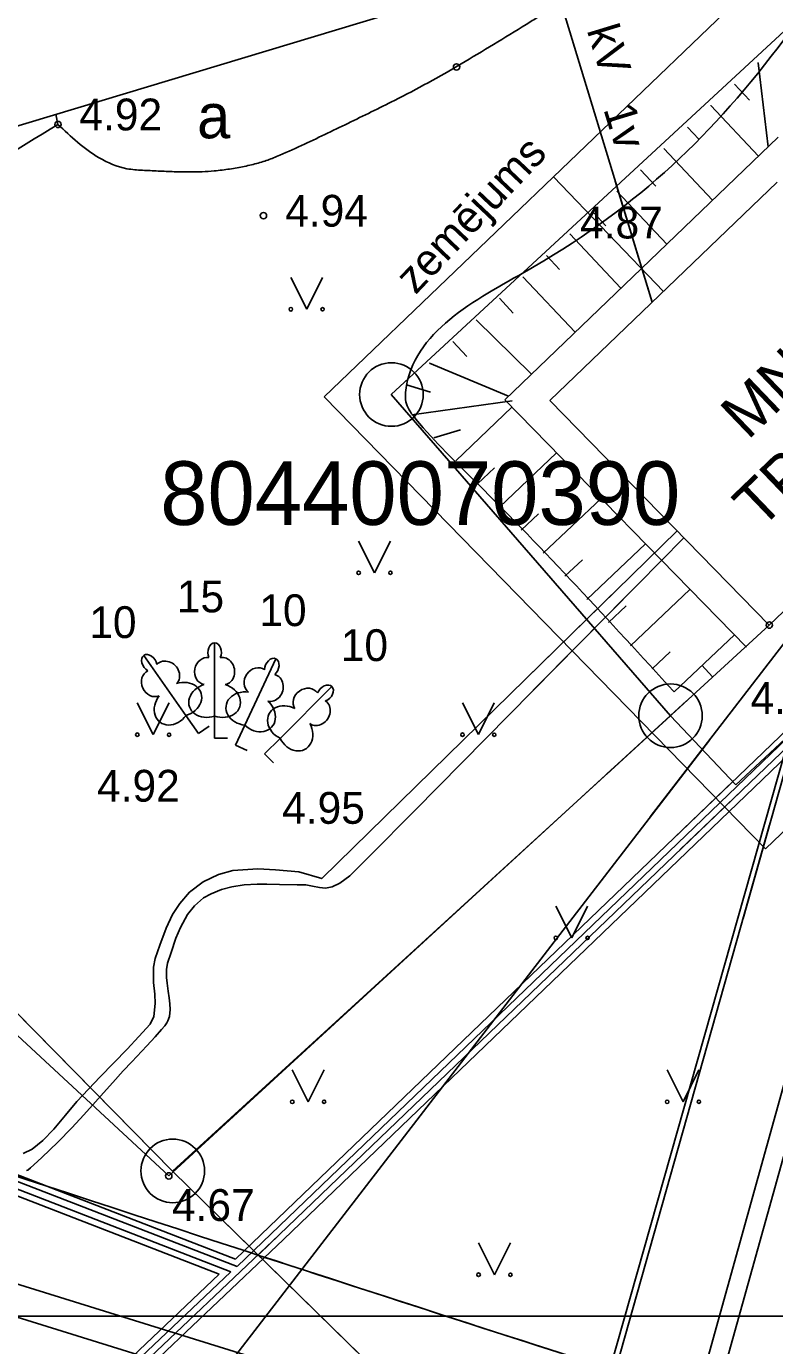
# Model space of a CAD drawing. Extents: x 519536 to 519949, y 326041 to 326519.
# Drawn here: x 519759.65 to 519771.42, y 326326.92 to 326347.67 of the extents above; entities that cross this region are included whole.
import ezdxf

# ---------------------------------------------------------------- set-up
doc = ezdxf.new("R2010")
doc.units = 0
for name, color, linetype in [('APGR_ELEM_####_####_#', 7, 'Continuous'), ('APGR_SARK_####_####_#', 7, 'Continuous'), ('APGS_VADP_ZSPR_####_#', 7, 'Continuous'), ('BUVE_EKAS_RAKS_TKST_#', 7, 'Continuous'), ('CELI_CMAL_####_####_#', 7, 'Continuous'), ('CELI_CSEG_####_TKST_#', 7, 'Continuous'), ('CELI_SEGL_####_####_#', 7, 'Continuous'), ('CKOM_ZEMJ_####_####_#', 7, 'Continuous'), ('CKOM_ZEMJ_####_TKST_#', 7, 'Continuous'), ('ELEK_STTP_####_####_#', 7, 'Continuous'), ('ELEK_STTP_####_TKST_#', 7, 'Continuous'), ('ELEK_VADP_VSPR_####_#', 7, 'Continuous'), ('ELEK_VADP_ZSPR_####_#', 7, 'Continuous'), ('ELEK_VADV_ZSPR_####_#', 7, 'Continuous'), ('ELEK_VADV_ZSPR_TKST_#', 7, 'Continuous'), ('NORB_ZOGS_ZBET_####_#', 7, 'Continuous'), ('RAMI_PLAN_####_TKST_#', 7, 'Continuous'), ('RAMI_UZMR_####_####_#', 7, 'Continuous'), ('RELJ_AATZ_####_TKST_#', 7, 'Continuous'), ('RELJ_ELEM_####_####_#', 7, 'Continuous'), ('RELJ_NOGA_####_####_#', 7, 'Continuous'), ('ROBZ_PROJ_####_####_#', 7, 'Continuous'), ('ROBZ_UZMR_####_####_#', 7, 'Continuous'), ('ROBZ_UZMR_####_TKST_#', 7, 'Continuous'), ('SILT_VADP_UDEN_####_#', 7, 'Continuous'), ('SILT_VADP_UDEN_TKAM_#', 7, 'Continuous'), ('TERT_DIAM_####_TKST_#', 7, 'Continuous'), ('TERT_ELEM_####_####_#', 7, 'Continuous')]:
    doc.layers.add(name, color=color, linetype=linetype)

msp = doc.modelspace()

# ---------------------------------------------------------------- linework, layer by layer
at = {"layer": 'APGR_ELEM_####_####_#'}
for centre in [(519765.39, 326341.88), (519769.78, 326336.828), (519761.95, 326329.67)]:
    msp.add_circle(centre, 0.5, dxfattribs=at)
at = {"layer": 'APGR_SARK_####_####_#'}
for p, q in [((519769.778, 326336.827), (519765.388, 326341.879)), ((519761.947, 326329.667), (519769.778, 326336.827)), ((519768.778, 326335.913), (519769.778, 326336.827)), ((519761.947, 326329.667), (519768.36, 326323.393))]:
    msp.add_line(p, q, dxfattribs=at)
at = {"layer": 'APGS_VADP_ZSPR_####_#'}
for p, q in [((519769.462, 326335.238), (519771.828, 326338.308)), ((519758.561, 326321.092), (519770.393, 326336.446)), ((519769.462, 326335.238), (519770.393, 326336.446))]:
    msp.add_line(p, q, dxfattribs=at)
at = {"layer": 'CELI_CMAL_####_####_#'}
for q in [(519771.473, 326345.925), (519770.975, 326337.905)]:
    msp.add_line((519767.172, 326341.797), q, dxfattribs=at)
for start in [251.436136, 251.982889]:
    msp.add_arc((520276.608, 327906.337), 1659.383, start, 252.233583, dxfattribs=at)
for points in [[(519764.706, 326346.145), (519765.439, 326346.506), (519765.967, 326346.784), (519766.486, 326347.08), (519766.998, 326347.387), (519767.511, 326347.7), (519767.699, 326347.821), (519767.879, 326347.948), (519768.22, 326348.224), (519768.542, 326348.533), (519768.697, 326348.699), (519768.85, 326348.875), (519768.889, 326348.928), (519768.905, 326348.956), (519768.921, 326348.985), (519768.963, 326349.11), (519768.97, 326349.156)], [(519750.347, 326341.449), (519758.137, 326344.931), (519760.144, 326346.128)], [(519760.144, 326346.128), (519760.791, 326345.604), (519761.229, 326345.431), (519761.475, 326345.407), (519761.719, 326345.395), (519761.972, 326345.384), (519762.225, 326345.38), (519762.604, 326345.396), (519762.729, 326345.41), (519762.961, 326345.445), (519763.19, 326345.493), (519763.397, 326345.552), (519763.583, 326345.622), (519763.975, 326345.796), (519764.706, 326346.145)], [(519776.43, 326329.131), (519775.822, 326328.381), (519775.176, 326327.657), (519773.792, 326326.431), (519772.324, 326325.738), (519771.573, 326325.681), (519771.195, 326325.74), (519770.818, 326325.864), (519770.261, 326326.096)]]:
    msp.add_spline(points, degree=3, dxfattribs=at)
at = {"layer": 'CELI_SEGL_####_####_#'}
msp.add_line((519760.109, 326346.289), (519760.144, 326346.128), dxfattribs=at)
at = {"layer": 'CKOM_ZEMJ_####_####_#'}
for p, q in [((519764.331, 326341.843), (519771.531, 326348.753)), ((519764.331, 326341.843), (519771.276, 326334.735)), ((519778.412, 326341.582), (519771.276, 326334.735))]:
    msp.add_line(p, q, dxfattribs=at)
msp.add_lwpolyline([(519769.67, 326343.502), (519767.939, 326345.306)], dxfattribs=at)
at = {"layer": 'ELEK_STTP_####_####_#'}
for p, q in [((519767.882, 326341.786), (519771.458, 326345.218)), ((519767.882, 326341.786), (519771.333, 326338.254)), ((519774.877, 326341.655), (519771.333, 326338.254))]:
    msp.add_line(p, q, dxfattribs=at)
at = {"layer": 'ELEK_VADP_VSPR_####_#'}
for p, q in [((519769.991, 326339.628), (519769.266, 326338.894)), ((519769.266, 326338.894), (519768.345, 326337.96)), ((519769.073, 326338.698), (519768.345, 326337.96)), ((519768.345, 326337.96), (519766.875, 326336.47)), ((519768.345, 326337.96), (519767.622, 326337.228)), ((519766.875, 326336.47), (519765.752, 326335.333)), ((519765.752, 326335.333), (519765.057, 326334.628)), ((519765.057, 326334.628), (519764.736, 326334.31)), ((519764.736, 326334.31), (519764.578, 326334.197)), ((519762.717, 326334.095), (519762.554, 326334.029)), ((519762.881, 326334.136), (519762.717, 326334.095)), ((519763.071, 326334.169), (519762.881, 326334.136)), ((519763.278, 326334.181), (519763.071, 326334.169)), ((519763.432, 326334.181), (519763.278, 326334.181)), ((519763.63, 326334.175), (519763.432, 326334.181)), ((519763.906, 326334.168), (519763.63, 326334.175)), ((519764.046, 326334.167), (519763.906, 326334.168)), ((519764.15, 326334.149), (519764.046, 326334.167)), ((519764.256, 326334.127), (519764.15, 326334.149)), ((519764.353, 326334.118), (519764.256, 326334.127)), ((519764.46, 326334.138), (519764.353, 326334.118)), ((519764.578, 326334.197), (519764.46, 326334.138)), ((519762.436, 326333.963), (519762.291, 326333.841)), ((519762.554, 326334.029), (519762.436, 326333.963)), ((519762.181, 326333.703), (519762.07, 326333.5)), ((519762.291, 326333.841), (519762.181, 326333.703)), ((519762.07, 326333.5), (519762, 326333.328)), ((519762, 326333.328), (519761.923, 326333.103)), ((519761.923, 326333.103), (519761.87, 326332.939)), ((519761.87, 326332.939), (519761.851, 326332.835)), ((519761.851, 326332.835), (519761.852, 326332.711)), ((519761.852, 326332.711), (519761.86, 326332.624)), ((519761.86, 326332.624), (519761.879, 326332.498)), ((519761.879, 326332.498), (519761.895, 326332.393)), ((519761.895, 326332.393), (519761.906, 326332.295)), ((519761.906, 326332.295), (519761.909, 326332.206)), ((519761.875, 326332.032), (519761.856, 326331.996)), ((519761.897, 326332.1), (519761.875, 326332.032)), ((519761.909, 326332.206), (519761.897, 326332.1)), ((519761.773, 326331.892), (519761.672, 326331.779)), ((519761.823, 326331.95), (519761.773, 326331.892)), ((519761.856, 326331.996), (519761.823, 326331.95)), ((519761.541, 326331.636), (519761.307, 326331.386)), ((519761.672, 326331.779), (519761.541, 326331.636)), ((519761.307, 326331.386), (519761.172, 326331.242)), ((519761.172, 326331.242), (519761.006, 326331.06)), ((519761.006, 326331.06), (519760.86, 326330.899)), ((519760.86, 326330.899), (519760.733, 326330.757)), ((519760.733, 326330.757), (519760.55, 326330.554)), ((519760.36, 326330.348), (519760.14, 326330.12)), ((519760.55, 326330.554), (519760.36, 326330.348)), ((519760.14, 326330.12), (519759.89, 326329.879)), ((519759.766, 326329.765), (519759.711, 326329.717)), ((519759.89, 326329.879), (519759.766, 326329.765)), ((519759.669, 326329.684), (519759.648, 326329.674)), ((519759.711, 326329.717), (519759.669, 326329.684))]:
    msp.add_line(p, q, dxfattribs=at)
for points in [[(519769.884, 326339.737), (519767.492, 326337.396)], [(519768.981, 326338.854), (519764.293, 326334.266), (519763.935, 326334.376), (519763.566, 326334.406), (519763.29, 326334.422), (519762.896, 326334.394), (519762.671, 326334.334), (519762.428, 326334.217), (519762.214, 326334.052), (519762.06, 326333.876), (519761.948, 326333.7), (519761.849, 326333.49), (519761.747, 326333.221), (519761.674, 326333.011), (519761.645, 326332.872), (519761.648, 326332.635), (519761.667, 326332.45), (519761.676, 326332.304), (519761.651, 326332.096), (519761.595, 326331.98), (519761.419, 326331.782), (519761.234, 326331.586), (519760.81, 326331.151), (519760.623, 326330.957), (519760.441, 326330.76), (519760.262, 326330.546), (519760.077, 326330.325), (519759.904, 326330.148), (519759.74, 326330.01), (519759.599, 326329.942)], [(519768.981, 326338.854), (519767.492, 326337.396)]]:
    msp.add_lwpolyline(points, dxfattribs=at)
at = {"layer": 'ELEK_VADP_ZSPR_####_#'}
for p, q in [((519762.962, 326328.166), (519774.215, 326338.974)), ((519763.692, 326328.589), (519774.476, 326338.947)), ((519769.816, 326334.888), (519774.014, 326338.92)), ((519769.928, 326334.718), (519774.257, 326338.876)), ((519762.938, 326328.283), (519770.77, 326335.804)), ((519769.816, 326334.888), (519770.77, 326335.804)), ((519763.623, 326328.662), (519770.89, 326335.642)), ((519769.928, 326334.718), (519770.89, 326335.642)), ((519755.504, 326320.976), (519763.623, 326328.662)), ((519755.572, 326320.904), (519763.692, 326328.589)), ((519763.313, 326328.368), (519763.623, 326328.662)), ((519755.42, 326321.035), (519762.866, 326328.083)), ((519755.351, 326321.107), (519762.682, 326328.047))]:
    msp.add_line(p, q, dxfattribs=at)
for points in [[(519770.922, 326333.639), (519772.56, 326339.431)], [(519830.369, 326246.03), (519828.17, 326249.181), (519802.207, 326283.896), (519795.993, 326292.283), (519770.741, 326312.416), (519767.549, 326319.699), (519768.203, 326324.348), (519772.317, 326338.857)], [(519768.279, 326324.293), (519771.339, 326335.115)], [(519770.922, 326333.639), (519771.339, 326335.115)], [(519747.591, 326334.111), (519762.962, 326328.166)], [(519747.648, 326334.196), (519762.938, 326328.283)], [(519747.896, 326333.881), (519762.866, 326328.083)], [(519769.464, 326323.491), (519772.365, 326333.909)], [(519747.838, 326333.795), (519762.682, 326328.047)], [(519769.709, 326323.255), (519772.599, 326333.633)]]:
    msp.add_lwpolyline(points, dxfattribs=at)
at = {"layer": 'ELEK_VADV_ZSPR_####_#'}
for p in [(519767.879, 326348.633), (519768.912, 326345.238)]:
    msp.add_line(p, (519769.493, 326343.332), dxfattribs=at)
at = {"layer": 'NORB_ZOGS_ZBET_####_#'}
for p, q in [((519770.274, 326337.622), (519770.443, 326337.438)), ((519761.888, 326329.591), (519770.032, 326337.061))]:
    msp.add_line(p, q, dxfattribs=at)
for points in [[(519761.888, 326329.591), (519753.951, 326336.945), (519750.356, 326341.151)], [(519768.78, 326335.912), (519771.333, 326338.254)], [(519768.78, 326335.912), (519770.032, 326337.061)]]:
    msp.add_lwpolyline(points, dxfattribs=at)
at = {"layer": 'RAMI_PLAN_####_TKST_#'}
for p, q in [((519813.09, 326327.384), (519535.524, 326327.384)), ((519549.616, 326327.384), (519948.98, 326327.384))]:
    msp.add_line(p, q, dxfattribs=at)
at = {"layer": 'RAMI_UZMR_####_####_#'}
msp.add_lwpolyline([(519677.714, 326342.785), (519698.5, 326350), (519731.501, 326357.892), (519737.588, 326345.92), (519745.762, 326337.624), (519750.101, 326341.721), (519757.06, 326345.369), (519768.285, 326348.755), (519787.076, 326359.753), (519805.421, 326337.748), (519789.141, 326322.825), (519795, 326316.434), (519793.447, 326310.334), (519805.429, 326296.386), (519823.19, 326274.962), (519838.453, 326250.764), (519857.773, 326227.07), (519873.021, 326209.453), (519881.37, 326184.273)], dxfattribs=at)
at = {"layer": 'RELJ_ELEM_####_####_#'}
for centre in [(519766.414, 326347.032), (519760.144, 326346.128), (519763.377, 326344.693), (519771.335, 326338.254), (519761.888, 326329.591)]:
    msp.add_circle(centre, 0.05, dxfattribs=at)
at = {"layer": 'RELJ_NOGA_####_####_#'}
for p, q in [((519771.156, 326347.096), (519771.157, 326347.095)), ((519771.157, 326347.096), (519771.315, 326345.773)), ((519770.786, 326346.759), (519770.787, 326346.759)), ((519770.787, 326346.76), (519771.021, 326346.511)), ((519770.416, 326346.423), (519770.417, 326346.422)), ((519770.417, 326346.423), (519771.164, 326345.628)), ((519770.046, 326346.086), (519770.047, 326346.086)), ((519770.047, 326346.087), (519770.227, 326345.895)), ((519769.677, 326345.75), (519769.677, 326345.749)), ((519769.677, 326345.75), (519770.442, 326344.936)), ((519769.307, 326345.414), (519769.307, 326345.413)), ((519769.307, 326345.414), (519769.55, 326345.155)), ((519768.937, 326345.078), (519769.721, 326344.243)), ((519768.937, 326345.077), (519768.937, 326345.077)), ((519768.567, 326344.741), (519768.567, 326344.741)), ((519768.567, 326344.741), (519768.764, 326344.531)), ((519768.197, 326344.405), (519768.999, 326343.551)), ((519768.197, 326344.404), (519768.198, 326344.404)), ((519767.827, 326344.068), (519767.827, 326344.068)), ((519767.827, 326344.068), (519768.035, 326343.846)), ((519767.457, 326343.731), (519767.458, 326343.73)), ((519767.457, 326343.731), (519768.278, 326342.859)), ((519767.088, 326343.394), (519767.089, 326343.394)), ((519767.088, 326343.394), (519767.307, 326343.161)), ((519766.721, 326343.055), (519766.721, 326343.054)), ((519766.721, 326343.055), (519767.594, 326342.202)), ((519766.354, 326342.715), (519766.578, 326342.477)), ((519765.991, 326342.372), (519767.23, 326341.853)), ((519765.991, 326342.371), (519765.992, 326342.371)), ((519765.626, 326342.03), (519766.004, 326341.917)), ((519765.63, 326342.025), (519765.631, 326342.025)), ((519765.71, 326341.56), (519767.291, 326341.78)), ((519765.718, 326341.567), (519765.718, 326341.567)), ((519766.401, 326340.837), (519767.285, 326341.681)), ((519766.056, 326341.199), (519766.475, 326341.326)), ((519766.056, 326341.199), (519766.056, 326341.199)), ((519767.089, 326340.111), (519767.989, 326340.961)), ((519766.746, 326340.475), (519767.014, 326340.728)), ((519767.776, 326339.384), (519768.688, 326340.246)), ((519767.432, 326339.748), (519767.704, 326340.005)), ((519768.462, 326338.657), (519769.387, 326339.531)), ((519768.119, 326339.021), (519768.394, 326339.281)), ((519769.149, 326337.93), (519770.086, 326338.815)), ((519768.806, 326338.294), (519769.085, 326338.558)), ((519769.836, 326337.204), (519770.785, 326338.1)), ((519769.492, 326337.567), (519769.775, 326337.834))]:
    msp.add_line(p, q, dxfattribs=at)
msp.add_spline([(519769.836, 326337.204), (519766.737, 326340.484), (519765.775, 326341.494), (519765.627, 326341.732), (519765.627, 326342.022), (519767.635, 326343.893), (519771.577, 326347.478), (519771.677, 326347.577), (519771.842, 326347.577), (519772.169, 326347.327), (519776.178, 326343.194)], degree=3, dxfattribs=at)
at = {"layer": 'ROBZ_PROJ_####_####_#'}
for p, q in [((519770.807, 326335.74), (519777.446, 326341.946)), ((519761.947, 326329.667), (519769.778, 326336.827)), ((519768.778, 326335.913), (519769.778, 326336.827)), ((519769.778, 326336.827), (519770.807, 326335.74)), ((519768.36, 326323.393), (519761.947, 326329.667))]:
    msp.add_line(p, q, dxfattribs=at)
at = {"layer": 'ROBZ_UZMR_####_####_#'}
for p, q in [((519771.776, 326347.79), (519765.388, 326341.879)), ((519765.388, 326341.879), (519769.778, 326336.827)), ((519777.446, 326341.946), (519770.807, 326335.74)), ((519761.947, 326329.667), (519750.347, 326341.449)), ((519769.778, 326336.827), (519761.947, 326329.667)), ((519769.778, 326336.827), (519768.778, 326335.913)), ((519770.807, 326335.74), (519769.778, 326336.827))]:
    msp.add_line(p, q, dxfattribs=at)
msp.add_lwpolyline([(519670.304, 326321.355), (519737.746, 326345.414), (519745.717, 326337.069), (519750.347, 326341.449), (519761.947, 326329.667), (519768.36, 326323.393), (519766.634, 326320.884), (519725.483, 326261.055)], close=True, dxfattribs=at)
at = {"layer": 'SILT_VADP_UDEN_####_#'}
msp.add_lwpolyline([(519774.859, 326322.624), (519769.902, 326324.133), (519741.531, 326332.956)], dxfattribs=at)
at = {"layer": 'SILT_VADP_UDEN_TKAM_#'}
msp.add_lwpolyline([(519775.012, 326323.1), (519770.049, 326324.611), (519740.573, 326333.777)], dxfattribs=at)
at = {"layer": 'TERT_ELEM_####_####_#'}
for p, q in [((519763.808, 326343.721), (519764.058, 326343.221)), ((519764.058, 326343.221), (519764.308, 326343.721)), ((519764.874, 326339.576), (519765.124, 326339.076)), ((519765.124, 326339.076), (519765.374, 326339.576)), ((519761.392, 326337.031), (519761.642, 326336.531)), ((519761.642, 326336.531), (519761.892, 326337.031)), ((519766.508, 326337.031), (519766.758, 326336.531)), ((519766.758, 326336.531), (519767.008, 326337.031)), ((519762.158, 326336.832), (519762.357, 326336.548)), ((519762.609, 326336.823), (519762.609, 326336.476)), ((519762.357, 326336.548), (519762.521, 326336.663)), ((519763.085, 326336.68), (519762.938, 326336.366)), ((519762.609, 326336.476), (519762.809, 326336.476)), ((519762.938, 326336.366), (519763.119, 326336.281)), ((519763.639, 326336.472), (519763.394, 326336.227)), ((519763.394, 326336.227), (519763.535, 326336.086)), ((519767.976, 326333.835), (519768.226, 326333.335)), ((519768.226, 326333.335), (519768.476, 326333.835)), ((519763.831, 326331.258), (519764.081, 326330.758)), ((519764.081, 326330.758), (519764.331, 326331.258)), ((519769.727, 326331.258), (519769.977, 326330.758)), ((519769.977, 326330.758), (519770.227, 326331.258)), ((519766.761, 326328.537), (519767.011, 326328.037)), ((519767.011, 326328.037), (519767.261, 326328.537))]:
    msp.add_line(p, q, dxfattribs=at)
for points in [[(519762.609, 326337.976), (519762.609, 326336.823)], [(519761.497, 326337.777), (519762.158, 326336.832)], [(519761.703, 326337.638), (519761.702, 326337.638)], [(519762.699, 326337.744), (519762.698, 326337.745)], [(519763.572, 326337.725), (519763.085, 326336.68)], [(519763.555, 326337.477), (519763.554, 326337.478)], [(519764.455, 326337.288), (519763.639, 326336.472)], [(519764.354, 326337.06), (519764.354, 326337.061)]]:
    msp.add_lwpolyline(points, dxfattribs=at)
for centre, radius in [((519763.808, 326343.221), 0.028), ((519764.308, 326343.221), 0.0263), ((519764.874, 326339.076), 0.028), ((519765.374, 326339.076), 0.0263), ((519761.392, 326336.53), 0.028), ((519761.892, 326336.53), 0.0263), ((519766.508, 326336.53), 0.028), ((519767.008, 326336.53), 0.0263), ((519767.976, 326333.334), 0.028), ((519768.476, 326333.334), 0.0263), ((519763.83, 326330.757), 0.028), ((519764.33, 326330.757), 0.0263), ((519769.727, 326330.757), 0.028), ((519770.227, 326330.757), 0.0263), ((519766.761, 326328.037), 0.028), ((519767.261, 326328.037), 0.0263)]:
    msp.add_circle(centre, radius, dxfattribs=at)
for centre, major_axis, ratio, start_param, end_param in [((519762.609, 326337.826), (0, -0.15), 0.707107, 3.14537, 5.287485), ((519762.609, 326337.826), (0, -0.15), 0.707107, 0.995701, 3.137816), ((519761.583, 326337.654), (0.086, -0.123), 0.707107, 3.14537, 5.287485), ((519761.582, 326337.654), (0.086, -0.123), 0.707107, 0.995701, 3.137816), ((519761.857, 326337.486), (0.154, -0.152), 0.861323, 6.283185, 9.424778), ((519762.481, 326337.531), (-0.039, -0.212), 0.861323, 3.141593, 6.283185), ((519762.737, 326337.531), (0.039, -0.212), 0.861323, 0, 3.141593), ((519763.268, 326337.377), (-0.125, -0.176), 0.861323, 3.141593, 6.283185), ((519763.509, 326337.589), (-0.063, -0.136), 0.707107, 3.14537, 5.287485), ((519763.508, 326337.59), (-0.063, -0.136), 0.707107, 0.995701, 3.137816), ((519761.647, 326337.339), (0.09, -0.196), 0.861323, 3.141593, 6.283185), ((519763.5, 326337.268), (-0.055, -0.209), 0.861323, 0, 3.141593), ((519762.09, 326337.085), (-0.306, -0.098), 0.814445, 1.531171, 4.712389), ((519762.519, 326337.069), (0.307, 0.095), 0.814445, 1.570796, 4.752015), ((519762.699, 326337.069), (-0.307, 0.095), 0.814445, 1.531171, 4.712389), ((519763.107, 326336.941), (0.318, -0.043), 0.814445, 1.570796, 4.752015), ((519764.049, 326337.064), (-0.178, -0.123), 0.861323, 3.141593, 6.283185), ((519764.349, 326337.181), (-0.106, -0.106), 0.707107, 3.14537, 5.287485), ((519764.348, 326337.182), (-0.106, -0.106), 0.707107, 0.995701, 3.137816), ((519761.944, 326336.982), (0.197, 0.254), 0.814445, 1.570796, 4.752015), ((519763.27, 326336.866), (-0.238, 0.216), 0.814445, 1.531171, 4.712389), ((519763.75, 326336.71), (0.284, -0.15), 0.814445, 1.570796, 4.752015), ((519764.231, 326336.882), (-0.123, -0.178), 0.861323, 6.283185, 9.424778), ((519763.877, 326336.583), (-0.15, 0.284), 0.814445, 1.531171, 4.712389)]:
    msp.add_ellipse(centre, major_axis=major_axis, ratio=ratio, start_param=start_param, end_param=end_param, dxfattribs=at)

# ---------------------------------------------------------------- texts
at = {"layer": 'BUVE_EKAS_RAKS_TKST_#'}
msp.add_text('MN', height=0.7, rotation=43.8204, dxfattribs=at).set_placement((519770.996, 326341.152))
at = {"layer": 'CELI_CSEG_####_TKST_#'}
msp.add_text('a', height=0.7, dxfattribs=at).set_placement((519762.333, 326345.91))
at = {"layer": 'CKOM_ZEMJ_####_TKST_#'}
msp.add_text('zemējums', height=0.5, rotation=46.6122, dxfattribs=at).set_placement((519765.768, 326343.438))
at = {"layer": 'ELEK_STTP_####_TKST_#'}
msp.add_text('TP1145', height=0.7, rotation=43.8204, dxfattribs=at).set_placement((519771.193, 326339.745))
at = {"layer": 'ELEK_VADV_ZSPR_TKST_#'}
for s, p in [('0.4 kV', (519768.136, 326348.679)), ('1v', (519768.721, 326346.371))]:
    msp.add_text(s, height=0.5, rotation=286.9371, dxfattribs=at).set_placement(p)
at = {"layer": 'RELJ_AATZ_####_TKST_#'}
for s, p in [('4.92', (519760.482, 326346.034)), ('4.94', (519763.719, 326344.52)), ('4.87', (519768.358, 326344.334)), ('4.73', (519771.039, 326336.858)), ('4.92', (519760.759, 326335.477)), ('4.95', (519763.671, 326335.129)), ('4.67', (519761.937, 326328.883))]:
    msp.add_text(s, height=0.5, dxfattribs=at).set_placement(p)
at = {"layer": 'ROBZ_UZMR_####_TKST_#'}
msp.add_text('80440070390', height=1, dxfattribs=at).set_placement((519761.753, 326339.829))
at = {"layer": 'TERT_DIAM_####_TKST_#'}
for s, p in [('15', (519762.014, 326338.454)), ('10', (519763.312, 326338.238)), ('10', (519760.637, 326338.05)), ('10', (519764.593, 326337.688))]:
    msp.add_text(s, height=0.5, dxfattribs=at).set_placement(p)

doc.saveas('drawing.dxf')
